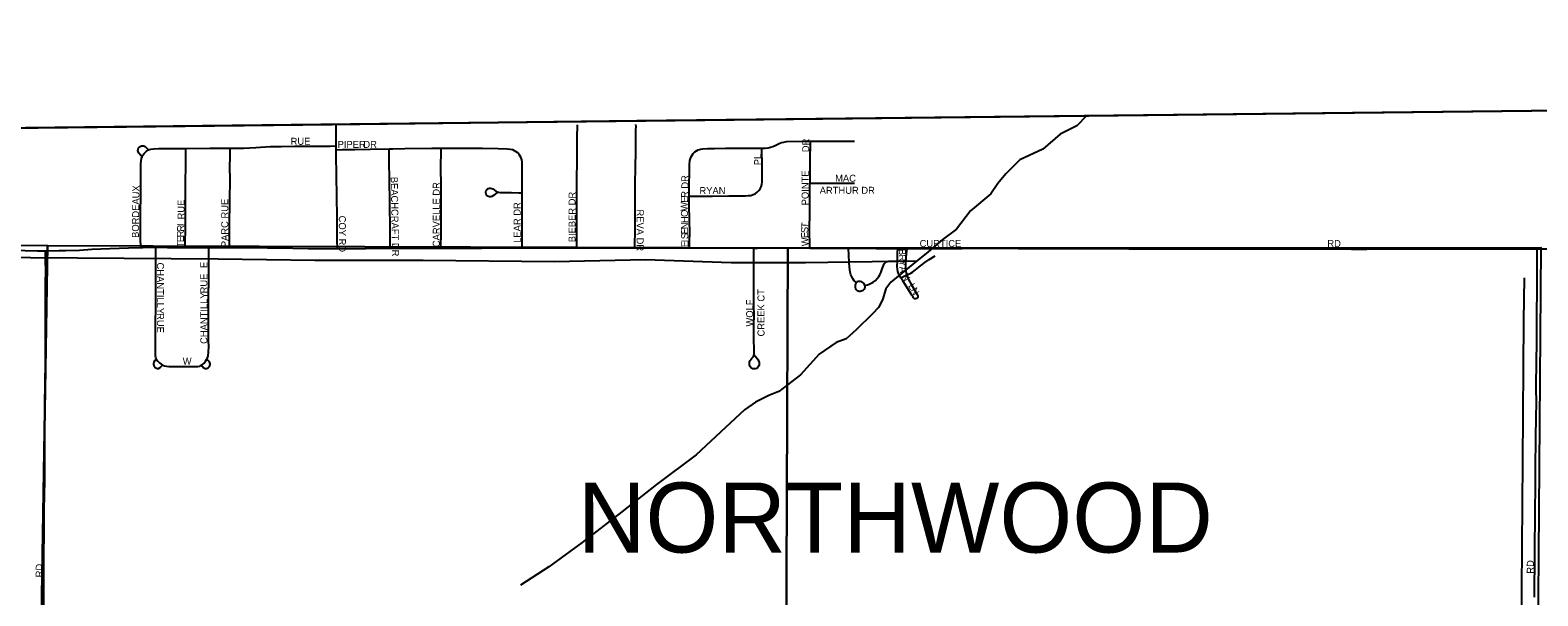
# Model space of a CAD drawing. Extents: x 1443599 to 1910620, y 1028088 to 1361369.
# Drawn here: x 1701854 to 1712612, y 1316348 to 1320389 of the extents above; entities that cross this region are included whole.
import ezdxf

# ---------------------------------------------------------------- set-up
doc = ezdxf.new("R2010")
doc.units = 0
for name, color, linetype in [('GM_X_Adjacent_County', 7, 'Continuous'), ('GM_X_City_Street', 7, 'Continuous'), ('GM_X_City_Street_Text', 7, 'Continuous'), ('GM_X_Corporation', 7, 'Continuous'), ('GM_X_Corporation_Text', 7, 'Continuous'), ('GM_X_County', 7, 'Continuous'), ('GM_X_Minor_River', 7, 'Continuous'), ('GM_X_Section', 7, 'Continuous'), ('GM_X_Township', 7, 'Continuous')]:
    doc.layers.add(name, color=color, linetype=linetype)

msp = doc.modelspace()

# ---------------------------------------------------------------- linework, layer by layer
at = {"layer": 'GM_X_Adjacent_County'}
msp.add_lwpolyline([(1719558, 1319829), (1717906, 1319795), (1714620, 1319813), (1712990, 1319818), (1706184, 1319740), (1704009, 1319715), (1701282, 1319685), (1701176, 1319684), (1701088, 1319684), (1701045, 1319684), (1698715, 1319668), (1698297, 1319673), (1697819, 1319671), (1697598, 1319670), (1697203, 1319669), (1697179, 1319669), (1696981, 1319668), (1696910, 1319668), (1696690, 1319667), (1694874, 1319641), (1693344, 1319625), (1691386, 1319604), (1690720, 1319608)], dxfattribs=at)
at = {"layer": 'GM_X_City_Street'}
for points in [[(1704038, 1319562), (1704037, 1319627), (1704038, 1319719)], [(1705754, 1318834), (1705754, 1318870), (1705754, 1318968), (1705756, 1319151), (1705756, 1319292), (1705758, 1319486), (1705758, 1319620), (1705759, 1319712)], [(1706169, 1318833), (1706169, 1318864), (1706171, 1318946), (1706171, 1318995), (1706172, 1319117), (1706172, 1319157), (1706172, 1319179), (1706172, 1319237), (1706172, 1319254), (1706172, 1319262), (1706172, 1319290), (1706174, 1319412), (1706174, 1319432), (1706174, 1319445), (1706176, 1319486), (1706176, 1319552), (1706176, 1319614), (1706177, 1319640), (1706177, 1319677), (1706178, 1319700), (1706177, 1319716)], [(1702653, 1319484), (1702645, 1319494), (1702629, 1319511), (1702624, 1319523), (1702623, 1319529), (1702624, 1319539), (1702628, 1319548), (1702635, 1319556), (1702640, 1319559), (1702649, 1319563), (1702659, 1319563), (1702666, 1319562), (1702675, 1319558), (1702685, 1319548), (1702698, 1319533)], [(1702653, 1319484), (1702659, 1319497), (1702667, 1319508), (1702681, 1319523), (1702698, 1319533)], [(1702698, 1319533), (1702706, 1319536), (1702716, 1319539), (1702736, 1319542), (1702769, 1319544), (1702874, 1319543), (1702956, 1319544), (1702966, 1319544)], [(1702961, 1318837), (1702961, 1318883), (1702963, 1318955), (1702964, 1319067), (1702964, 1319225), (1702965, 1319501), (1702965, 1319504), (1702966, 1319544)], [(1702966, 1319544), (1703137, 1319546), (1703188, 1319546), (1703278, 1319545), (1703282, 1319545)], [(1703277, 1318837), (1703277, 1318890), (1703277, 1318926), (1703277, 1319044), (1703278, 1319116), (1703279, 1319211), (1703281, 1319287), (1703281, 1319320), (1703280, 1319412), (1703281, 1319481), (1703282, 1319507), (1703282, 1319545)], [(1703282, 1319545), (1703379, 1319546), (1703464, 1319550), (1703566, 1319557), (1703645, 1319559), (1703740, 1319560), (1703940, 1319561), (1703996, 1319561), (1704038, 1319562)], [(1704038, 1319535), (1704038, 1319562)], [(1704038, 1319535), (1704084, 1319536), (1704170, 1319537), (1704281, 1319539), (1704416, 1319541)], [(1704047, 1318829), (1704046, 1318887), (1704046, 1318913), (1704045, 1319051), (1704043, 1319202), (1704039, 1319498), (1704038, 1319535)], [(1704416, 1319541), (1704442, 1319541), (1704528, 1319543), (1704721, 1319546), (1704787, 1319546)], [(1704424, 1318831), (1704424, 1318880), (1704424, 1318956), (1704421, 1319160), (1704419, 1319317), (1704416, 1319455), (1704416, 1319511), (1704416, 1319541)], [(1704784, 1318831), (1704785, 1318873), (1704786, 1318909), (1704788, 1318965), (1704786, 1319053), (1704786, 1319178), (1704786, 1319254), (1704785, 1319431), (1704786, 1319506), (1704787, 1319546)], [(1704787, 1319546), (1704869, 1319545), (1705013, 1319545), (1705082, 1319545), (1705194, 1319544), (1705259, 1319542), (1705279, 1319540), (1705295, 1319536), (1705308, 1319530), (1705320, 1319523), (1705331, 1319515), (1705336, 1319510)], [(1706556, 1319203), (1706556, 1319266), (1706558, 1319394), (1706560, 1319437), (1706561, 1319450), (1706561, 1319458), (1706565, 1319472), (1706570, 1319485), (1706577, 1319497), (1706585, 1319507), (1706598, 1319519), (1706609, 1319527), (1706621, 1319533), (1706638, 1319539), (1706654, 1319542), (1706688, 1319543), (1706737, 1319544), (1706816, 1319545), (1706933, 1319546), (1706965, 1319545), (1707076, 1319545)], [(1706556, 1319203), (1706597, 1319203), (1706604, 1319203), (1706721, 1319204), (1706839, 1319205), (1706958, 1319206), (1706977, 1319207), (1706996, 1319209), (1707014, 1319214), (1707027, 1319221), (1707041, 1319232), (1707054, 1319243), (1707062, 1319256), (1707070, 1319269), (1707075, 1319286), (1707077, 1319306), (1707077, 1319328), (1707077, 1319440), (1707076, 1319521), (1707076, 1319545)], [(1707076, 1319545), (1707099, 1319545), (1707121, 1319549), (1707138, 1319553), (1707153, 1319557), (1707171, 1319564), (1707203, 1319581), (1707216, 1319586), (1707232, 1319590), (1707252, 1319593), (1707387, 1319595), (1707422, 1319595)], [(1707419, 1319295), (1707420, 1319357), (1707420, 1319401), (1707420, 1319471), (1707422, 1319573), (1707422, 1319595)], [(1707422, 1319595), (1707578, 1319596), (1707737, 1319597)], [(1702643, 1318837), (1702642, 1318903), (1702641, 1318958), (1702641, 1319049), (1702644, 1319244), (1702644, 1319264), (1702644, 1319382), (1702644, 1319435), (1702646, 1319455), (1702649, 1319471), (1702653, 1319484), (1702653, 1319484)], [(1705364, 1319228), (1705365, 1319298), (1705364, 1319360), (1705364, 1319422), (1705364, 1319446), (1705362, 1319462), (1705357, 1319476), (1705351, 1319488), (1705344, 1319500), (1705336, 1319510)], [(1705184, 1319228), (1705174, 1319220), (1705161, 1319208), (1705149, 1319201), (1705141, 1319198), (1705132, 1319198), (1705124, 1319200), (1705117, 1319204), (1705111, 1319210), (1705107, 1319218), (1705105, 1319226), (1705105, 1319235), (1705107, 1319243), (1705112, 1319250), (1705118, 1319255), (1705123, 1319258), (1705131, 1319260), (1705139, 1319261), (1705148, 1319259), (1705156, 1319255), (1705177, 1319239), (1705187, 1319231), (1705196, 1319231), (1705207, 1319230), (1705288, 1319229), (1705341, 1319228), (1705364, 1319228)], [(1705365, 1318833), (1705365, 1318872), (1705366, 1318934), (1705366, 1319069), (1705366, 1319147), (1705364, 1319222), (1705364, 1319228)], [(1706558, 1318834), (1706559, 1318872), (1706561, 1318950), (1706560, 1319022), (1706556, 1319151), (1706556, 1319203)], [(1707417, 1318832), (1707417, 1318862), (1707415, 1318943), (1707418, 1319109), (1707418, 1319238), (1707418, 1319279), (1707419, 1319295)], [(1707419, 1319295), (1707461, 1319295), (1707552, 1319296), (1707660, 1319296), (1707737, 1319296)], [(1701453, 1318853), (1701491, 1318847), (1701569, 1318835), (1701651, 1318826), (1701733, 1318819), (1701818, 1318815), (1701907, 1318812), (1701964, 1318812)], [(1701958, 1317242), (1701959, 1317383), (1701960, 1317488), (1701960, 1317705), (1701962, 1317875), (1701963, 1318007), (1701963, 1318181), (1701965, 1318450), (1701964, 1318559), (1701966, 1318693), (1701965, 1318719), (1701964, 1318812)], [(1701964, 1318812), (1701986, 1318812), (1702059, 1318814)], [(1702059, 1318814), (1702107, 1318814), (1702206, 1318818), (1702294, 1318824), (1702422, 1318830), (1702556, 1318834), (1702643, 1318837)], [(1702643, 1318837), (1702658, 1318837), (1702750, 1318838)], [(1702757, 1318037), (1702752, 1318051), (1702749, 1318063), (1702748, 1318090), (1702748, 1318162), (1702748, 1318250), (1702749, 1318292), (1702749, 1318328), (1702750, 1318380), (1702750, 1318455), (1702750, 1318588), (1702750, 1318692), (1702750, 1318767), (1702750, 1318787), (1702750, 1318838)], [(1702750, 1318838), (1702770, 1318838), (1702834, 1318837)], [(1702834, 1318837), (1702961, 1318837)], [(1702961, 1318837), (1703091, 1318836), (1703129, 1318836)], [(1703114, 1318037), (1703119, 1318048), (1703124, 1318064), (1703127, 1318088), (1703129, 1318131), (1703128, 1318167), (1703128, 1318223), (1703127, 1318288), (1703127, 1318371), (1703127, 1318400), (1703128, 1318502), (1703129, 1318590), (1703129, 1318663), (1703129, 1318729), (1703129, 1318778), (1703129, 1318812), (1703129, 1318836)], [(1703129, 1318836), (1703252, 1318837), (1703277, 1318837)], [(1703277, 1318837), (1703361, 1318836), (1703548, 1318833), (1703728, 1318831), (1703837, 1318830), (1704047, 1318829)], [(1704047, 1318829), (1704142, 1318829), (1704250, 1318829), (1704398, 1318831), (1704424, 1318831)], [(1704424, 1318831), (1704556, 1318831), (1704667, 1318831), (1704784, 1318831)], [(1704784, 1318831), (1704841, 1318831), (1705074, 1318831), (1705324, 1318833), (1705365, 1318833)], [(1705365, 1318833), (1705514, 1318833), (1705718, 1318834), (1705754, 1318834)], [(1705754, 1318834), (1705964, 1318834), (1706169, 1318833)], [(1706169, 1318833), (1706210, 1318832), (1706404, 1318835), (1706558, 1318834)], [(1706558, 1318834), (1706604, 1318833), (1706814, 1318834), (1707018, 1318832)], [(1707021, 1318070), (1707031, 1318059), (1707043, 1318041), (1707048, 1318034), (1707051, 1318028), (1707055, 1318016), (1707057, 1318008), (1707056, 1317999), (1707053, 1317991), (1707049, 1317984), (1707043, 1317977), (1707036, 1317973), (1707028, 1317970), (1707019, 1317969), (1707011, 1317971), (1707003, 1317975), (1706996, 1317980), (1706991, 1317987), (1706987, 1317995), (1706986, 1318004), (1706986, 1318012), (1706988, 1318021), (1706992, 1318029), (1706998, 1318038), (1707003, 1318045), (1707008, 1318052), (1707015, 1318059), (1707019, 1318066), (1707021, 1318073), (1707021, 1318090), (1707019, 1318199), (1707019, 1318277), (1707020, 1318359), (1707018, 1318415), (1707017, 1318481), (1707018, 1318599), (1707018, 1318717), (1707017, 1318771), (1707018, 1318786), (1707018, 1318806), (1707018, 1318832)], [(1707018, 1318832), (1707044, 1318832), (1707290, 1318833), (1707417, 1318832)], [(1707417, 1318832), (1707691, 1318831), (1707693, 1318831)], [(1707748, 1318586), (1707741, 1318593), (1707734, 1318599), (1707726, 1318610), (1707716, 1318627), (1707710, 1318642), (1707705, 1318661), (1707701, 1318696), (1707697, 1318732), (1707695, 1318779), (1707693, 1318831)], [(1707693, 1318831), (1707891, 1318830), (1708045, 1318830)], [(1708042, 1318738), (1708044, 1318800), (1708045, 1318830)], [(1708045, 1318830), (1708109, 1318830)], [(1708109, 1318830), (1708104, 1318790), (1708104, 1318785), (1708103, 1318770), (1708100, 1318717), (1708101, 1318687), (1708103, 1318668), (1708105, 1318655), (1708110, 1318641)], [(1708109, 1318830), (1708292, 1318830), (1708505, 1318830), (1708742, 1318831), (1708906, 1318830), (1709221, 1318829), (1709316, 1318830), (1709428, 1318830), (1709543, 1318829), (1709694, 1318828), (1709868, 1318828), (1709963, 1318828), (1710455, 1318828), (1710643, 1318828), (1710922, 1318827), (1711122, 1318826), (1711283, 1318825), (1711391, 1318825), (1711795, 1318826), (1711995, 1318827), (1712196, 1318827), (1712422, 1318826), (1712608, 1318827)], [(1708110, 1318641), (1708116, 1318644), (1708137, 1318653), (1708151, 1318661), (1708172, 1318677), (1708208, 1318705), (1708237, 1318729), (1708269, 1318752), (1708311, 1318778)], [(1712587, 1316340), (1712591, 1316655), (1712593, 1316950), (1712596, 1317131), (1712596, 1317279), (1712597, 1317456), (1712601, 1317649), (1712602, 1317705), (1712601, 1317856), (1712604, 1318168), (1712605, 1318332), (1712607, 1318562), (1712607, 1318693), (1712608, 1318782), (1712608, 1318827)], [(1712608, 1318827), (1712629, 1318827), (1712846, 1318827), (1713007, 1318826), (1713177, 1318826), (1713305, 1318826), (1713443, 1318826), (1713561, 1318826), (1713985, 1318827), (1714254, 1318826), (1714458, 1318826), (1714629, 1318825), (1714683, 1318825)], [(1707811, 1318566), (1707828, 1318570), (1707829, 1318570), (1707841, 1318574), (1707856, 1318581), (1707870, 1318590), (1707885, 1318602), (1707897, 1318614), (1707909, 1318629), (1707918, 1318642), (1707925, 1318656), (1707934, 1318684), (1707943, 1318709), (1707949, 1318720), (1707956, 1318728), (1707963, 1318734), (1707982, 1318739), (1708023, 1318738), (1708042, 1318738)], [(1708067, 1318620), (1708061, 1318630), (1708051, 1318650), (1708046, 1318666), (1708042, 1318682), (1708041, 1318701), (1708042, 1318738)], [(1707748, 1318586), (1707744, 1318576), (1707742, 1318564), (1707742, 1318554), (1707744, 1318543), (1707748, 1318536), (1707755, 1318530), (1707763, 1318527), (1707769, 1318525), (1707776, 1318525), (1707784, 1318526), (1707791, 1318529), (1707798, 1318532), (1707805, 1318538), (1707809, 1318546), (1707812, 1318552), (1707812, 1318557), (1707812, 1318563), (1707811, 1318566)], [(1707811, 1318566), (1707808, 1318572), (1707805, 1318579), (1707797, 1318585), (1707789, 1318591), (1707779, 1318593), (1707770, 1318594), (1707762, 1318593), (1707756, 1318591), (1707748, 1318586)], [(1708110, 1318641), (1708112, 1318633), (1708122, 1318609), (1708143, 1318569), (1708166, 1318529), (1708184, 1318501), (1708188, 1318492), (1708189, 1318486), (1708188, 1318483), (1708185, 1318477), (1708181, 1318473), (1708178, 1318472), (1708172, 1318470), (1708165, 1318471), (1708163, 1318473), (1708158, 1318477), (1708154, 1318482), (1708145, 1318497), (1708080, 1318599), (1708067, 1318620)], [(1708067, 1318620), (1708076, 1318624), (1708110, 1318641)], [(1702757, 1318037), (1702745, 1318029), (1702736, 1318017), (1702734, 1318007), (1702735, 1318000), (1702736, 1317994), (1702739, 1317988), (1702746, 1317980), (1702751, 1317976), (1702757, 1317974), (1702764, 1317973), (1702770, 1317973), (1702783, 1317980), (1702793, 1317991), (1702799, 1317997)], [(1702757, 1318037), (1702765, 1318025), (1702777, 1318013), (1702787, 1318005), (1702799, 1317997)], [(1703072, 1317993), (1703089, 1317980), (1703103, 1317973), (1703113, 1317973), (1703119, 1317975), (1703125, 1317978), (1703130, 1317982), (1703134, 1317987), (1703137, 1317993), (1703138, 1317999), (1703138, 1318006), (1703137, 1318012), (1703133, 1318021), (1703121, 1318031), (1703114, 1318037)], [(1703072, 1317993), (1703083, 1318000), (1703095, 1318011), (1703105, 1318024), (1703113, 1318036), (1703114, 1318037)], [(1702799, 1317997), (1702801, 1317996), (1702813, 1317991), (1702828, 1317989), (1702843, 1317987), (1702873, 1317986), (1702916, 1317986), (1702991, 1317986), (1703027, 1317986), (1703052, 1317987), (1703064, 1317989), (1703072, 1317993)], [(1701951, 1316164), (1701951, 1316266), (1701952, 1316390), (1701953, 1316444), (1701953, 1316542), (1701953, 1316621), (1701955, 1316818), (1701955, 1316962), (1701958, 1317172), (1701958, 1317242)]]:
    msp.add_lwpolyline(points, dxfattribs=at)
at = {"layer": 'GM_X_Corporation'}
for points in [[(1728963, 1321833), (1728937, 1320031), (1717905, 1319804), (1712990, 1319818), (1701187, 1319684), (1696690, 1319667), (1694874, 1319641), (1693407, 1319626), (1693376, 1321122)], [(1701187, 1319684), (1712990, 1319818)]]:
    msp.add_lwpolyline(points, dxfattribs=at)
at = {"layer": 'GM_X_County'}
msp.add_lwpolyline([(1701282, 1319685), (1704009, 1319715), (1706184, 1319740), (1712990, 1319818)], dxfattribs=at)
at = {"layer": 'GM_X_Minor_River'}
for points in [[(1709391, 1319778), (1709322, 1319706), (1709203, 1319647), (1709079, 1319539), (1708916, 1319462), (1708817, 1319363), (1708760, 1319294), (1708709, 1319221), (1708565, 1319099), (1708463, 1318968), (1708362, 1318892), (1708259, 1318803), (1708178, 1318740), (1707996, 1318589), (1707959, 1318542), (1707936, 1318462), (1707907, 1318408), (1707864, 1318363), (1707749, 1318249), (1707676, 1318184), (1707605, 1318159), (1707484, 1318075), (1707350, 1317928), (1707196, 1317807), (1707126, 1317780), (1707031, 1317731), (1706952, 1317676), (1706815, 1317551), (1706606, 1317356), (1706323, 1317144), (1706076, 1316949), (1705793, 1316730), (1705556, 1316555), (1705353, 1316424)], [(1708178, 1318740), (1707387, 1318727), (1706857, 1318728), (1706244, 1318748), (1705593, 1318734), (1704658, 1318743), (1703885, 1318744), (1703196, 1318753), (1701518, 1318764)], [(1712471, 1313645), (1712485, 1314895), (1712483, 1315640), (1712496, 1316089), (1712504, 1317307), (1712512, 1318312), (1712516, 1318621)]]:
    msp.add_lwpolyline(points, dxfattribs=at)
at = {"layer": 'GM_X_Section'}
for points in [[(1696743, 1318892), (1701978, 1318850), (1701893, 1313556), (1696730, 1313547)], [(1701978, 1318850), (1707261, 1318834), (1707240, 1313535), (1701893, 1313556)], [(1707261, 1318834), (1712634, 1318836), (1712594, 1313517), (1712562, 1313520), (1707240, 1313535)]]:
    msp.add_lwpolyline(points, close=True, dxfattribs=at)
at = {"layer": 'GM_X_Township'}
msp.add_lwpolyline([(1701282, 1319685), (1704009, 1319715), (1706184, 1319740), (1712990, 1319818)], dxfattribs=at)

# ---------------------------------------------------------------- texts
at = {"layer": 'GM_X_City_Street_Text'}
for s, rotation, p in [('RUE', 0, (1703713, 1319570)), ('PIPER', 0, (1704048, 1319548)), ('DR', 0, (1704232, 1319548)), ('DR', 90, (1707413, 1319517)), ('PL', 90, (1707070, 1319424)), ('BEACHCRAFT DR', 270.9948, (1704427, 1319341)), ('DR', 90, (1706551, 1319257)), ('POINTE', 90, (1707409, 1319138)), ('MAC', 0, (1707598, 1319306)), ('BORDEAUX', 89.2574, (1702630, 1318905)), ('CARVELLE DR', 90, (1704777, 1318839)), ('BIEBER DR', 90, (1705746, 1318874)), ('E', 87.6231, (1706547, 1319155)), ('R', 87.0115, (1706548, 1319190)), ('RYAN', 0, (1706630, 1319218)), ('ARTHUR DR', 0, (1707488, 1319220)), ('RUE', 90, (1702956, 1319037)), ('PARC RUE', 90, (1703268, 1318839)), ('LEAR DR', 90, (1705354, 1318870)), ('REVA DR', 270, (1706182, 1319108)), ('O', 90.7919, (1706548, 1319055)), ('W', 90.2354, (1706547, 1319098)), ('R', 87.1813, (1702952, 1318949)), ('I', 86.2819, (1702954, 1318988)), ('COY RD', 270, (1704057, 1319064)), ('H', 90.7704, (1706548, 1319011)), ('N', 90.7704, (1706549, 1318967)), ('S', 88.251, (1707405, 1318939)), ('T', 86.5565, (1707406, 1318974)), ('R', 89.5387, (1702951, 1318909)), ('E', 89.9301, (1702951, 1318874)), ('T', 89.9454, (1702951, 1318839)), ('E', 90.7732, (1706549, 1318931)), ('S', 90.7732, (1706550, 1318896)), ('I', 90.7872, (1706550, 1318874)), ('E', 90.7927, (1706551, 1318839)), ('E', 91.7763, (1707406, 1318904)), ('W', 92.5064, (1707409, 1318847)), ('CURTICE', 0, (1708201, 1318840)), ('RD', 0, (1711110, 1318840)), ('B', 271.9189, (1708052, 1318826)), ('R', 271.9189, (1708053, 1318786)), ('CHANTILLY', 270, (1702759, 1318729)), ('E', 90, (1703119, 1318690)), ('Y', 271.9019, (1708055, 1318746)), ('A', 276.9955, (1708056, 1318698)), ('RUE', 90, (1703119, 1318509)), ('N', 301.8846, (1708070, 1318632)), ('L', 300.5514, (1708117, 1318562)), ('N', 300.7744, (1708135, 1318532)), ('CHANTILLY', 90, (1703119, 1318148)), ('WOLF', 90, (1707013, 1318272)), ('CREEK CT', 90, (1707094, 1318201)), ('RUE', 270, (1702759, 1318368)), ('W', 0, (1702943, 1317999)), ('RD', 90, (1701944, 1316481)), ('RD', 90, (1712583, 1316507))]:
    msp.add_text(s, height=50, rotation=rotation, dxfattribs=at).set_placement(p)
at = {"layer": 'GM_X_Corporation_Text'}
msp.add_text('NORTHWOOD', height=500, rotation=0, dxfattribs=at).set_placement((1705762, 1316658))

doc.saveas('drawing.dxf')
